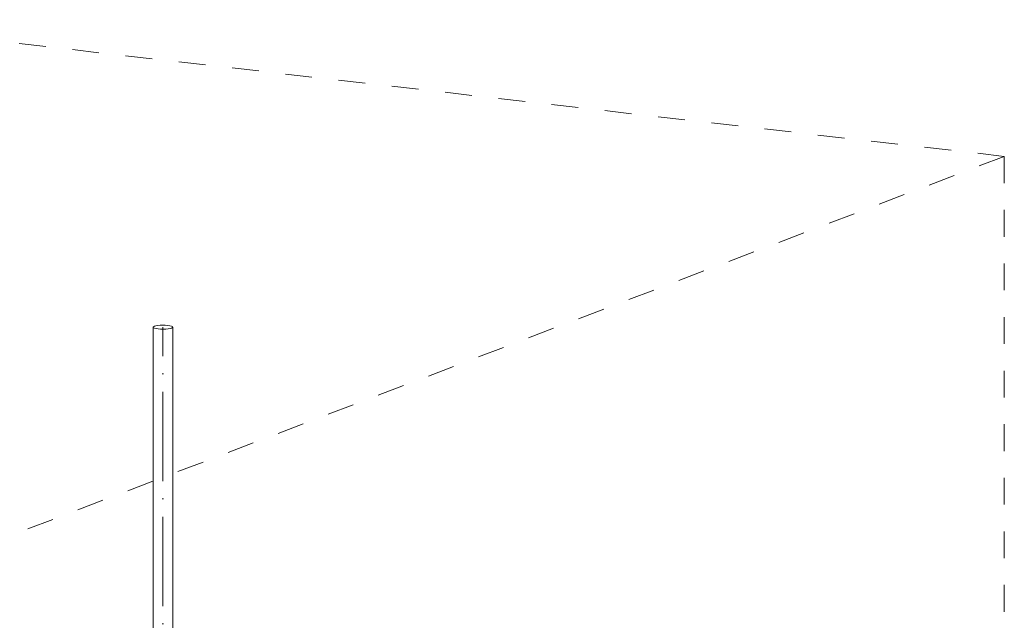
# Model space of a CAD drawing. Header units: millimetres. Extents: x -121 to 34184, y -147 to 33428.
# Tile 267 of 267: x 28673 to 34184, y 11685 to 15048. Entities that reach past the tile are written whole.
import ezdxf

# ---------------------------------------------------------------- set-up
doc = ezdxf.new("R2010")
doc.units = ezdxf.units.MM
doc.linetypes.add('ADSK_Осевая', pattern=[700, 500, -100, 0, -100])
doc.linetypes.add('ADSK_Скрыто', pattern=[300, 150, -150])
for name, color, linetype, lineweight in [('G-____-____-SYMB', 111, 'ADSK_Скрыто', 20), ('P-PIPE-____-CNTR', 3, 'ADSK_Осевая', 20), ('P-PIPE-____-OTLN', 3, 'Continuous', 20)]:
    doc.layers.add(name, color=color, linetype=linetype, lineweight=lineweight)

msp = doc.modelspace()

# ---------------------------------------------------------------- linework, layer by layer
at = {"layer": 'G-____-____-SYMB'}
for q in [(27504, 15048.2), (28227.5, 12009.5), (34183.9, 2126.1)]:
    msp.add_line((34183.9, 14282.9), q, dxfattribs=at)
at = {"layer": 'P-PIPE-____-CNTR', "color": 9}
for p, q in [((29475.3, 13315.2), (29475.3, 13326.5)), ((29475.3, 13315.2), (29475.3, 13326.5)), ((29475.3, 8964.3), (29475.3, 13315.1)), ((29475.3, 8964.3), (29475.3, 13315.1))]:
    msp.add_line(p, q, dxfattribs=at)
at = {"layer": 'P-PIPE-____-OTLN', "color": 22}
for p, q in [((29420.3, 13326.5), (29420.3, 8916.2)), ((29530.3, 8916.2), (29530.3, 13326.5))]:
    msp.add_line(p, q, dxfattribs=at)
for points in [[(29501.7, 13336.6, 0), (29488.3, 13337.7, 0), (29474.1, 13338, 0), (29459.9, 13337.6, 0), (29446.7, 13336.4, 0), (29435.5, 13334.5, 0), (29427.1, 13332.1, 0)], [(29523.5, 13321, 0), (29528.7, 13323.8, 0), (29530.3, 13326.8, 0), (29528.1, 13329.8, 0), (29522.3, 13332.5, 0), (29513.3, 13334.9, 0), (29501.7, 13336.6, 0)], [(29427.1, 13332.1, 0), (29421.9, 13329.3, 0), (29420.3, 13326.3, 0), (29422.5, 13323.3, 0), (29428.3, 13320.6, 0), (29437.3, 13318.2, 0), (29448.9, 13316.5, 0)], [(29448.9, 13316.5, 0), (29462.3, 13315.4, 0), (29476.5, 13315, 0), (29490.7, 13315.5, 0), (29503.9, 13316.7, 0), (29515.1, 13318.6, 0), (29523.5, 13321, 0)]]:
    msp.add_polyline3d(points, dxfattribs=at)

doc.saveas('drawing.dxf')
